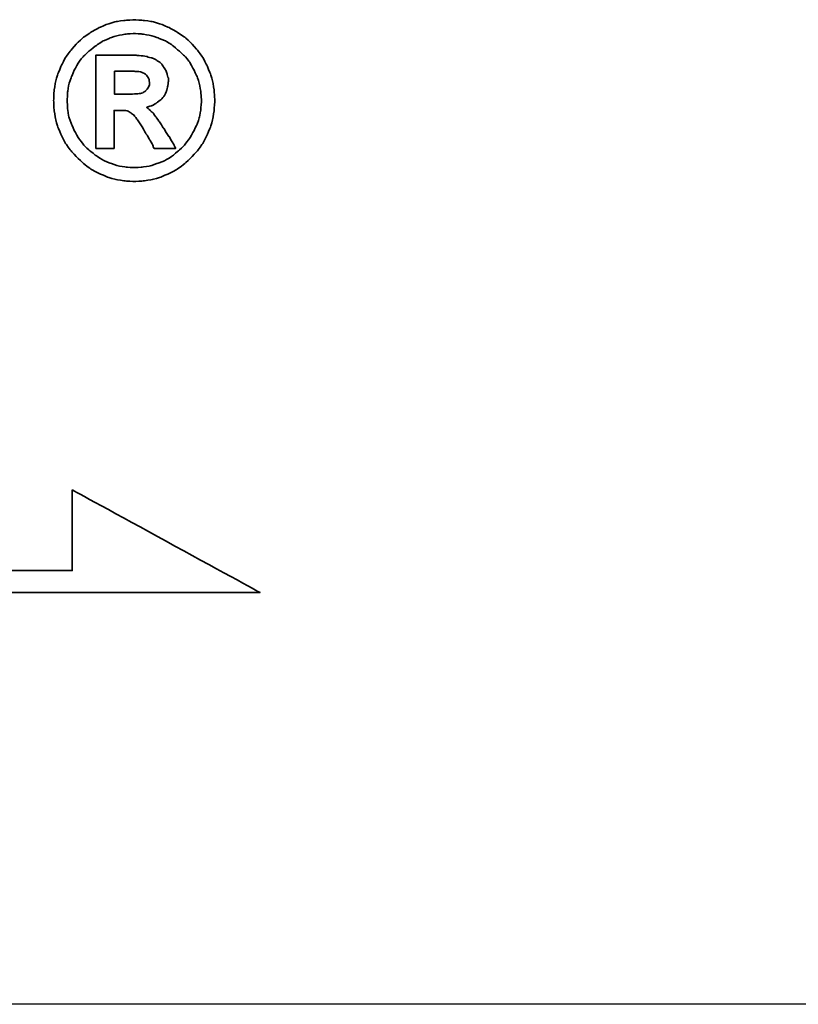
# Model space of a CAD drawing. Header units: millimetres. Extents: x -227 to 3135, y -1502 to 860.
# Tile 439 of 582: x 1251.49 to 1258.62, y -930.9 to -921.88. Entities that reach past the tile are written whole.
import ezdxf

# ---------------------------------------------------------------- set-up
doc = ezdxf.new("R2010")
doc.units = ezdxf.units.MM
doc.layers.add('2', color=7, linetype='CONTINUOUS', true_color=0xffffff)
doc.layers.add('DIM', color=4, linetype='CONTINUOUS')
doc.layers.add('layer 1', color=7, linetype='CONTINUOUS')

# ---------------------------------------------------------------- blocks, each defined once
blk = doc.blocks.new('TBI MOTION logo(完整正式版)')
at = {"layer": 'layer 1', "color": 22, "lineweight": 35}
for points, knots in [([(81.20634, 4.98624), (81.20634, 4.98624), (81.18649, 5.32862), (81.18649, 5.32862), (81.18649, 5.32862), (81.18649, 5.32862), (81.13886, 5.66206), (81.13886, 5.66206), (81.13886, 5.66206), (81.13886, 5.66206), (81.04359, 5.97764), (81.04359, 5.97764), (81.04359, 5.97764), (81.04359, 5.97764), (80.91061, 6.29124), (80.91061, 6.29124), (80.91061, 6.29124), (80.91061, 6.29124), (80.75778, 6.58697), (80.75778, 6.58697), (80.75778, 6.58697), (80.75778, 6.58697), (80.5593, 6.85294), (80.5593, 6.85294), (80.5593, 6.85294), (80.5593, 6.85294), (80.33105, 7.1189), (80.33105, 7.1189), (80.33105, 7.1189), (80.33105, 7.1189), (80.09287, 7.33921), (80.09287, 7.33921), (80.09287, 7.33921), (80.09287, 7.33921), (79.815, 7.51982), (79.815, 7.51982), (79.815, 7.51982), (79.815, 7.51982), (79.51133, 7.69051), (79.51133, 7.69051), (79.51133, 7.69051), (79.51133, 7.69051), (79.19773, 7.8235), (79.19773, 7.8235), (79.19773, 7.8235), (79.19773, 7.8235), (78.88215, 7.91877), (78.88215, 7.91877), (78.88215, 7.91877), (78.88215, 7.91877), (78.54871, 7.95846), (78.54871, 7.95846), (78.54871, 7.95846), (78.54871, 7.95846), (78.21526, 7.98625), (78.21526, 7.98625), (78.21526, 7.98625), (78.21526, 7.98625), (77.87388, 7.95846), (77.87388, 7.95846), (77.87388, 7.95846), (77.87388, 7.95846), (77.54044, 7.91877), (77.54044, 7.91877), (77.54044, 7.91877), (77.54044, 7.91877), (77.22485, 7.8235), (77.22485, 7.8235), (77.22485, 7.8235), (77.22485, 7.8235), (76.91027, 7.69051), (76.91027, 7.69051), (76.91027, 7.69051), (76.91027, 7.69051), (76.6056, 7.51982), (76.6056, 7.51982), (76.6056, 7.51982), (76.6056, 7.51982), (76.32972, 7.33921), (76.32972, 7.33921), (76.32972, 7.33921), (76.32972, 7.33921), (76.09154, 7.1189), (76.09154, 7.1189), (76.09154, 7.1189), (76.09154, 7.1189), (75.86329, 6.85294), (75.86329, 6.85294), (75.86329, 6.85294), (75.86329, 6.85294), (75.66382, 6.58697), (75.66382, 6.58697), (75.66382, 6.58697), (75.66382, 6.58697), (75.51099, 6.29124), (75.51099, 6.29124), (75.51099, 6.29124), (75.51099, 6.29124), (75.37702, 5.97764), (75.37702, 5.97764), (75.37702, 5.97764), (75.37702, 5.97764), (75.28175, 5.66206), (75.28175, 5.66206), (75.28175, 5.66206), (75.28175, 5.66206), (75.23411, 5.32862), (75.23411, 5.32862), (75.23411, 5.32862), (75.23411, 5.32862), (75.21625, 4.98624), (75.21625, 4.98624), (75.21625, 4.98624), (75.21625, 4.98624), (75.23411, 4.6528), (75.23411, 4.6528), (75.23411, 4.6528), (75.23411, 4.6528), (75.28175, 4.32035), (75.28175, 4.32035), (75.28175, 4.32035), (75.28175, 4.32035), (75.37702, 3.99583), (75.37702, 3.99583), (75.37702, 3.99583), (75.37702, 3.99583), (75.51099, 3.68224), (75.51099, 3.68224), (75.51099, 3.68224), (75.51099, 3.68224), (75.66382, 3.38749), (75.66382, 3.38749), (75.66382, 3.38749), (75.66382, 3.38749), (75.86329, 3.10963), (75.86329, 3.10963), (75.86329, 3.10963), (75.86329, 3.10963), (76.09154, 2.87145), (76.09154, 2.87145), (76.09154, 2.87145), (76.09154, 2.87145), (76.32972, 2.6432), (76.32972, 2.6432), (76.32972, 2.6432), (76.32972, 2.6432), (76.6056, 2.43381), (76.6056, 2.43381), (76.6056, 2.43381), (76.6056, 2.43381), (76.91027, 2.27205), (76.91027, 2.27205), (76.91027, 2.27205), (76.91027, 2.27205), (77.22485, 2.13906), (77.22485, 2.13906), (77.22485, 2.13906), (77.22485, 2.13906), (77.54044, 2.0438), (77.54044, 2.0438), (77.54044, 2.0438), (77.54044, 2.0438), (77.87388, 1.99616), (77.87388, 1.99616), (77.87388, 1.99616), (77.87388, 1.99616), (78.21526, 1.97631), (78.21526, 1.97631), (78.21526, 1.97631), (78.21526, 1.97631), (78.54871, 1.99616), (78.54871, 1.99616), (78.54871, 1.99616), (78.54871, 1.99616), (78.88215, 2.0438), (78.88215, 2.0438), (78.88215, 2.0438), (78.88215, 2.0438), (79.19773, 2.13906), (79.19773, 2.13906), (79.19773, 2.13906), (79.19773, 2.13906), (79.51133, 2.27205), (79.51133, 2.27205), (79.51133, 2.27205), (79.51133, 2.27205), (79.815, 2.43381), (79.815, 2.43381), (79.815, 2.43381), (79.815, 2.43381), (80.09287, 2.6432), (80.09287, 2.6432), (80.09287, 2.6432), (80.09287, 2.6432), (80.33105, 2.87145), (80.33105, 2.87145), (80.33105, 2.87145), (80.33105, 2.87145), (80.5593, 3.10963), (80.5593, 3.10963), (80.5593, 3.10963), (80.5593, 3.10963), (80.75778, 3.38749), (80.75778, 3.38749), (80.75778, 3.38749), (80.75778, 3.38749), (80.91061, 3.68224), (80.91061, 3.68224), (80.91061, 3.68224), (80.91061, 3.68224), (81.04359, 3.99583), (81.04359, 3.99583), (81.04359, 3.99583), (81.04359, 3.99583), (81.13886, 4.32035), (81.13886, 4.32035), (81.13886, 4.32035), (81.13886, 4.32035), (81.18649, 4.6528), (81.18649, 4.6528), (81.18649, 4.6528), (81.18649, 4.6528), (81.20634, 4.98624), (81.20634, 4.98624)], [0, 0, 0, 0, 0.01785714, 0.01785714, 0.01785714, 0.01785715, 0.03571429, 0.03571429, 0.03571429, 0.0357143, 0.05357143, 0.05357143, 0.05357143, 0.05357144, 0.07142857, 0.07142857, 0.07142857, 0.07142858, 0.08928571, 0.08928571, 0.08928571, 0.08928572, 0.10714286, 0.10714286, 0.10714286, 0.10714287, 0.125, 0.125, 0.125, 0.12500001, 0.14285714, 0.14285714, 0.14285714, 0.14285715, 0.16071429, 0.16071429, 0.16071429, 0.1607143, 0.17857143, 0.17857143, 0.17857143, 0.17857144, 0.19642857, 0.19642857, 0.19642857, 0.19642858, 0.21428571, 0.21428571, 0.21428571, 0.21428572, 0.23214286, 0.23214286, 0.23214286, 0.23214287, 0.25, 0.25, 0.25, 0.25000001, 0.26785714, 0.26785714, 0.26785714, 0.26785715, 0.28571429, 0.28571429, 0.28571429, 0.2857143, 0.30357143, 0.30357143, 0.30357143, 0.30357144, 0.32142857, 0.32142857, 0.32142857, 0.32142858, 0.33928571, 0.33928571, 0.33928571, 0.33928572, 0.35714286, 0.35714286, 0.35714286, 0.35714287, 0.375, 0.375, 0.375, 0.37500001, 0.39285714, 0.39285714, 0.39285714, 0.39285715, 0.41071429, 0.41071429, 0.41071429, 0.4107143, 0.42857143, 0.42857143, 0.42857143, 0.42857144, 0.44642857, 0.44642857, 0.44642857, 0.44642858, 0.46428571, 0.46428571, 0.46428571, 0.46428572, 0.48214286, 0.48214286, 0.48214286, 0.48214287, 0.5, 0.5, 0.5, 0.50000001, 0.51785714, 0.51785714, 0.51785714, 0.51785715, 0.53571429, 0.53571429, 0.53571429, 0.5357143, 0.55357143, 0.55357143, 0.55357143, 0.55357144, 0.57142857, 0.57142857, 0.57142857, 0.57142858, 0.58928571, 0.58928571, 0.58928571, 0.58928572, 0.60714286, 0.60714286, 0.60714286, 0.60714287, 0.625, 0.625, 0.625, 0.62500001, 0.64285714, 0.64285714, 0.64285714, 0.64285715, 0.66071429, 0.66071429, 0.66071429, 0.6607143, 0.67857143, 0.67857143, 0.67857143, 0.67857144, 0.69642857, 0.69642857, 0.69642857, 0.69642858, 0.71428571, 0.71428571, 0.71428571, 0.71428572, 0.73214286, 0.73214286, 0.73214286, 0.73214287, 0.75, 0.75, 0.75, 0.75000001, 0.76785714, 0.76785714, 0.76785714, 0.76785715, 0.78571429, 0.78571429, 0.78571429, 0.7857143, 0.80357143, 0.80357143, 0.80357143, 0.80357144, 0.82142857, 0.82142857, 0.82142857, 0.82142858, 0.83928571, 0.83928571, 0.83928571, 0.83928572, 0.85714286, 0.85714286, 0.85714286, 0.85714287, 0.875, 0.875, 0.875, 0.87500001, 0.89285714, 0.89285714, 0.89285714, 0.89285715, 0.91071429, 0.91071429, 0.91071429, 0.9107143, 0.92857143, 0.92857143, 0.92857143, 0.92857144, 0.94642857, 0.94642857, 0.94642857, 0.94642858, 0.96428571, 0.96428571, 0.96428571, 0.96428572, 0.98214286, 0.98214286, 0.98214286, 0.98214287, 1, 1, 1, 1]), ([(80.71014, 4.98624), (80.71014, 4.98624), (80.69129, 5.29091), (80.69129, 5.29091), (80.69129, 5.29091), (80.69129, 5.29091), (80.64464, 5.57672), (80.64464, 5.57672), (80.64464, 5.57672), (80.64464, 5.57672), (80.54937, 5.87245), (80.54937, 5.87245), (80.54937, 5.87245), (80.54937, 5.87245), (80.41639, 6.14833), (80.41639, 6.14833), (80.41639, 6.14833), (80.41639, 6.14833), (80.27349, 6.41429), (80.27349, 6.41429), (80.27349, 6.41429), (80.27349, 6.41429), (80.08295, 6.64255), (80.08295, 6.64255), (80.08295, 6.64255), (80.08295, 6.64255), (79.86264, 6.84301), (79.86264, 6.84301), (79.86264, 6.84301), (79.86264, 6.84301), (79.63439, 7.03355), (79.63439, 7.03355), (79.63439, 7.03355), (79.63439, 7.03355), (79.37835, 7.1963), (79.37835, 7.1963), (79.37835, 7.1963), (79.37835, 7.1963), (79.10246, 7.30944), (79.10246, 7.30944), (79.10246, 7.30944), (79.10246, 7.30944), (78.81665, 7.40471), (78.81665, 7.40471), (78.81665, 7.40471), (78.81665, 7.40471), (78.511, 7.45234), (78.511, 7.45234), (78.511, 7.45234), (78.511, 7.45234), (78.21526, 7.47219), (78.21526, 7.47219), (78.21526, 7.47219), (78.21526, 7.47219), (77.9106, 7.45234), (77.9106, 7.45234), (77.9106, 7.45234), (77.9106, 7.45234), (77.61685, 7.40471), (77.61685, 7.40471), (77.61685, 7.40471), (77.61685, 7.40471), (77.32012, 7.30944), (77.32012, 7.30944), (77.32012, 7.30944), (77.32012, 7.30944), (77.06309, 7.1963), (77.06309, 7.1963), (77.06309, 7.1963), (77.06309, 7.1963), (76.80606, 7.03355), (76.80606, 7.03355), (76.80606, 7.03355), (76.80606, 7.03355), (76.55797, 6.84301), (76.55797, 6.84301), (76.55797, 6.84301), (76.55797, 6.84301), (76.34063, 6.64255), (76.34063, 6.64255), (76.34063, 6.64255), (76.34063, 6.64255), (76.1491, 6.41429), (76.1491, 6.41429), (76.1491, 6.41429), (76.1491, 6.41429), (76.0062, 6.14833), (76.0062, 6.14833), (76.0062, 6.14833), (76.0062, 6.14833), (75.88314, 5.87245), (75.88314, 5.87245), (75.88314, 5.87245), (75.88314, 5.87245), (75.77794, 5.57672), (75.77794, 5.57672), (75.77794, 5.57672), (75.77794, 5.57672), (75.73924, 5.29091), (75.73924, 5.29091), (75.73924, 5.29091), (75.73924, 5.29091), (75.72039, 4.98624), (75.72039, 4.98624), (75.72039, 4.98624), (75.72039, 4.98624), (75.73924, 4.67165), (75.73924, 4.67165), (75.73924, 4.67165), (75.73924, 4.67165), (75.77794, 4.37791), (75.77794, 4.37791), (75.77794, 4.37791), (75.77794, 4.37791), (75.88314, 4.10102), (75.88314, 4.10102), (75.88314, 4.10102), (75.88314, 4.10102), (76.0062, 3.83407), (76.0062, 3.83407), (76.0062, 3.83407), (76.0062, 3.83407), (76.15902, 3.56811), (76.15902, 3.56811), (76.15902, 3.56811), (76.15902, 3.56811), (76.34063, 3.32001), (76.34063, 3.32001), (76.34063, 3.32001), (76.34063, 3.32001), (76.55797, 3.11955), (76.55797, 3.11955), (76.55797, 3.11955), (76.55797, 3.11955), (76.80606, 2.92901), (76.80606, 2.92901), (76.80606, 2.92901), (76.80606, 2.92901), (77.06309, 2.76725), (77.06309, 2.76725), (77.06309, 2.76725), (77.06309, 2.76725), (77.32012, 2.65412), (77.32012, 2.65412), (77.32012, 2.65412), (77.32012, 2.65412), (77.61685, 2.55786), (77.61685, 2.55786), (77.61685, 2.55786), (77.61685, 2.55786), (77.9106, 2.51022), (77.9106, 2.51022), (77.9106, 2.51022), (77.9106, 2.51022), (78.21526, 2.49137), (78.21526, 2.49137), (78.21526, 2.49137), (78.21526, 2.49137), (78.511, 2.51022), (78.511, 2.51022), (78.511, 2.51022), (78.511, 2.51022), (78.81665, 2.55786), (78.81665, 2.55786), (78.81665, 2.55786), (78.81665, 2.55786), (79.10246, 2.65412), (79.10246, 2.65412), (79.10246, 2.65412), (79.10246, 2.65412), (79.37835, 2.76725), (79.37835, 2.76725), (79.37835, 2.76725), (79.37835, 2.76725), (79.63439, 2.92901), (79.63439, 2.92901), (79.63439, 2.92901), (79.63439, 2.92901), (79.86264, 3.11955), (79.86264, 3.11955), (79.86264, 3.11955), (79.86264, 3.11955), (80.08295, 3.32001), (80.08295, 3.32001), (80.08295, 3.32001), (80.08295, 3.32001), (80.26356, 3.56811), (80.26356, 3.56811), (80.26356, 3.56811), (80.26356, 3.56811), (80.41639, 3.83407), (80.41639, 3.83407), (80.41639, 3.83407), (80.41639, 3.83407), (80.54937, 4.10102), (80.54937, 4.10102), (80.54937, 4.10102), (80.54937, 4.10102), (80.64464, 4.37791), (80.64464, 4.37791), (80.64464, 4.37791), (80.64464, 4.37791), (80.69129, 4.67165), (80.69129, 4.67165), (80.69129, 4.67165), (80.69129, 4.67165), (80.71014, 4.98624), (80.71014, 4.98624)], [0, 0, 0, 0, 0.01923077, 0.01923077, 0.01923077, 0.01923078, 0.03846154, 0.03846154, 0.03846154, 0.03846155, 0.05769231, 0.05769231, 0.05769231, 0.05769232, 0.07692308, 0.07692308, 0.07692308, 0.07692309, 0.09615385, 0.09615385, 0.09615385, 0.09615386, 0.11538462, 0.11538462, 0.11538462, 0.11538463, 0.13461538, 0.13461538, 0.13461538, 0.13461539, 0.15384615, 0.15384615, 0.15384615, 0.15384616, 0.17307692, 0.17307692, 0.17307692, 0.17307693, 0.19230769, 0.19230769, 0.19230769, 0.1923077, 0.21153846, 0.21153846, 0.21153846, 0.21153847, 0.23076923, 0.23076923, 0.23076923, 0.23076924, 0.25, 0.25, 0.25, 0.25000001, 0.26923077, 0.26923077, 0.26923077, 0.26923078, 0.28846154, 0.28846154, 0.28846154, 0.28846155, 0.30769231, 0.30769231, 0.30769231, 0.30769232, 0.32692308, 0.32692308, 0.32692308, 0.32692309, 0.34615385, 0.34615385, 0.34615385, 0.34615386, 0.36538462, 0.36538462, 0.36538462, 0.36538463, 0.38461538, 0.38461538, 0.38461538, 0.38461539, 0.40384615, 0.40384615, 0.40384615, 0.40384616, 0.42307692, 0.42307692, 0.42307692, 0.42307693, 0.44230769, 0.44230769, 0.44230769, 0.4423077, 0.46153846, 0.46153846, 0.46153846, 0.46153847, 0.48076923, 0.48076923, 0.48076923, 0.48076924, 0.5, 0.5, 0.5, 0.50000001, 0.51923077, 0.51923077, 0.51923077, 0.51923078, 0.53846154, 0.53846154, 0.53846154, 0.53846155, 0.55769231, 0.55769231, 0.55769231, 0.55769232, 0.57692308, 0.57692308, 0.57692308, 0.57692309, 0.59615385, 0.59615385, 0.59615385, 0.59615386, 0.61538462, 0.61538462, 0.61538462, 0.61538463, 0.63461538, 0.63461538, 0.63461538, 0.63461539, 0.65384615, 0.65384615, 0.65384615, 0.65384616, 0.67307692, 0.67307692, 0.67307692, 0.67307693, 0.69230769, 0.69230769, 0.69230769, 0.6923077, 0.71153846, 0.71153846, 0.71153846, 0.71153847, 0.73076923, 0.73076923, 0.73076923, 0.73076924, 0.75, 0.75, 0.75, 0.75000001, 0.76923077, 0.76923077, 0.76923077, 0.76923078, 0.78846154, 0.78846154, 0.78846154, 0.78846155, 0.80769231, 0.80769231, 0.80769231, 0.80769232, 0.82692308, 0.82692308, 0.82692308, 0.82692309, 0.84615385, 0.84615385, 0.84615385, 0.84615386, 0.86538462, 0.86538462, 0.86538462, 0.86538463, 0.88461538, 0.88461538, 0.88461538, 0.88461539, 0.90384615, 0.90384615, 0.90384615, 0.90384616, 0.92307692, 0.92307692, 0.92307692, 0.92307693, 0.94230769, 0.94230769, 0.94230769, 0.9423077, 0.96153846, 0.96153846, 0.96153846, 0.96153847, 0.98076923, 0.98076923, 0.98076923, 0.98076924, 1, 1, 1, 1]), ([(76.78721, 3.2823), (76.78721, 3.2823), (76.78721, 3.32001), (76.78721, 3.32001), (76.78721, 3.32001), (76.78721, 3.32001), (76.78721, 3.42422), (76.78721, 3.42422), (76.78721, 3.42422), (76.78721, 3.42422), (76.78721, 3.59689), (76.78721, 3.59689), (76.78721, 3.59689), (76.78721, 3.59689), (76.78721, 3.80529), (76.78721, 3.80529), (76.78721, 3.80529), (76.78721, 3.80529), (76.78721, 4.0524), (76.78721, 4.0524), (76.78721, 4.0524), (76.78721, 4.0524), (76.78721, 4.32035), (76.78721, 4.32035), (76.78721, 4.32035), (76.78721, 4.32035), (76.78721, 4.92868), (76.78721, 4.92868), (76.78721, 4.92868), (76.78721, 4.92868), (76.78721, 5.53801), (76.78721, 5.53801), (76.78721, 5.53801), (76.78721, 5.53801), (76.78721, 5.82482), (76.78721, 5.82482), (76.78721, 5.82482), (76.78721, 5.82482), (76.78721, 6.07291), (76.78721, 6.07291), (76.78721, 6.07291), (76.78721, 6.07291), (76.78721, 6.30017), (76.78721, 6.30017), (76.78721, 6.30017), (76.78721, 6.30017), (76.78721, 6.45399), (76.78721, 6.45399), (76.78721, 6.45399), (76.78721, 6.45399), (76.78721, 6.5572), (76.78721, 6.5572), (76.78721, 6.5572), (76.78721, 6.5572), (76.78721, 6.59689), (76.78721, 6.59689), (76.78721, 6.59689), (76.78721, 6.59689), (76.78721, 6.67232), (76.78721, 6.67232), (76.78721, 6.67232), (76.78721, 6.67232), (76.8537, 6.67232), (76.8537, 6.67232), (76.8537, 6.67232), (76.8537, 6.67232), (76.87355, 6.67232), (76.87355, 6.67232), (76.87355, 6.67232), (76.87355, 6.67232), (76.91027, 6.67232), (76.91027, 6.67232), (76.91027, 6.67232), (76.91027, 6.67232), (77.04424, 6.67232), (77.04424, 6.67232), (77.04424, 6.67232), (77.04424, 6.67232), (77.22485, 6.67232), (77.22485, 6.67232), (77.22485, 6.67232), (77.22485, 6.67232), (77.43524, 6.67232), (77.43524, 6.67232), (77.43524, 6.67232), (77.43524, 6.67232), (77.65357, 6.67232), (77.65357, 6.67232), (77.65357, 6.67232), (77.65357, 6.67232), (77.82625, 6.67232), (77.82625, 6.67232), (77.82625, 6.67232), (77.82625, 6.67232), (77.94037, 6.67232), (77.94037, 6.67232), (77.94037, 6.67232), (77.94037, 6.67232), (77.97709, 6.67232), (77.97709, 6.67232), (77.97709, 6.67232), (77.97709, 6.67232), (77.99694, 6.67232), (77.99694, 6.67232), (77.99694, 6.67232), (77.99694, 6.67232), (78.00686, 6.67232), (78.00686, 6.67232), (78.00686, 6.67232), (78.00686, 6.67232), (78.28275, 6.6624), (78.28275, 6.6624), (78.28275, 6.6624), (78.28275, 6.6624), (78.50107, 6.64255), (78.50107, 6.64255), (78.50107, 6.64255), (78.50107, 6.64255), (78.511, 6.64255), (78.511, 6.64255), (78.511, 6.64255), (78.511, 6.64255), (78.70154, 6.61476), (78.70154, 6.61476), (78.70154, 6.61476), (78.70154, 6.61476), (78.70154, 6.60483), (78.70154, 6.60483), (78.70154, 6.60483), (78.70154, 6.60483), (78.86429, 6.56713), (78.86429, 6.56713), (78.86429, 6.56713), (78.86429, 6.56713), (78.87223, 6.56713), (78.87223, 6.56713), (78.87223, 6.56713), (78.87223, 6.56713), (78.99727, 6.51056), (78.99727, 6.51056), (78.99727, 6.51056), (78.99727, 6.51056), (79.00719, 6.51056), (79.00719, 6.51056), (79.00719, 6.51056), (79.00719, 6.51056), (79.00719, 6.50162), (79.00719, 6.50162), (79.00719, 6.50162), (79.00719, 6.50162), (79.1104, 6.43415), (79.1104, 6.43415), (79.1104, 6.43415), (79.1104, 6.43415), (79.12132, 6.43415), (79.12132, 6.43415), (79.12132, 6.43415), (79.12132, 6.43415), (79.22552, 6.34781), (79.22552, 6.34781), (79.22552, 6.34781), (79.22552, 6.34781), (79.23544, 6.33888), (79.23544, 6.33888), (79.23544, 6.33888), (79.23544, 6.33888), (79.23544, 6.32895), (79.23544, 6.32895), (79.23544, 6.32895), (79.23544, 6.32895), (79.31087, 6.21483), (79.31087, 6.21483), (79.31087, 6.21483), (79.31087, 6.21483), (79.38629, 6.1007), (79.38629, 6.1007), (79.38629, 6.1007), (79.38629, 6.1007), (79.3972, 6.1007), (79.3972, 6.1007), (79.3972, 6.1007), (79.3972, 6.1007), (79.3972, 6.09078), (79.3972, 6.09078), (79.3972, 6.09078), (79.3972, 6.09078), (79.43392, 5.97764), (79.43392, 5.97764), (79.43392, 5.97764), (79.43392, 5.97764), (79.43392, 5.96772), (79.43392, 5.96772), (79.43392, 5.96772), (79.43392, 5.96772), (79.47362, 5.83474), (79.47362, 5.83474), (79.47362, 5.83474), (79.47362, 5.83474), (79.48156, 5.82482), (79.48156, 5.82482), (79.48156, 5.82482), (79.48156, 5.82482), (79.48156, 5.69977), (79.48156, 5.69977), (79.48156, 5.69977), (79.48156, 5.69977), (79.48156, 5.69183), (79.48156, 5.69183), (79.48156, 5.69183), (79.48156, 5.69183), (79.4637, 5.51915), (79.4637, 5.51915), (79.4637, 5.51915), (79.4637, 5.51915), (79.4637, 5.51122), (79.4637, 5.51122), (79.4637, 5.51122), (79.4637, 5.51122), (79.45377, 5.51122), (79.45377, 5.51122), (79.45377, 5.51122), (79.45377, 5.51122), (79.41507, 5.34847), (79.41507, 5.34847), (79.41507, 5.34847), (79.41507, 5.34847), (79.41507, 5.33854), (79.41507, 5.33854), (79.41507, 5.33854), (79.41507, 5.33854), (79.41507, 5.32862), (79.41507, 5.32862), (79.41507, 5.32862), (79.41507, 5.32862), (79.33865, 5.16785), (79.33865, 5.16785), (79.33865, 5.16785), (79.33865, 5.16785), (79.33071, 5.15693), (79.33071, 5.15693), (79.33071, 5.15693), (79.33071, 5.15693), (79.2156, 5.02495), (79.2156, 5.02495), (79.2156, 5.02495), (79.2156, 5.02495), (79.20567, 5.01502), (79.20567, 5.01502), (79.20567, 5.01502), (79.20567, 5.01502), (79.05483, 4.89991), (79.05483, 4.89991), (79.05483, 4.89991), (79.05483, 4.89991), (79.04491, 4.89197), (79.04491, 4.89197), (79.04491, 4.89197), (79.04491, 4.89197), (78.89208, 4.7967), (78.89208, 4.7967), (78.89208, 4.7967), (78.89208, 4.7967), (78.88215, 4.7967), (78.88215, 4.7967), (78.88215, 4.7967), (78.88215, 4.7967), (78.69161, 4.73913), (78.69161, 4.73913), (78.69161, 4.73913), (78.69161, 4.73913), (78.68169, 4.73913), (78.68169, 4.73913), (78.68169, 4.73913), (78.68169, 4.73913), (78.68169, 4.72921), (78.68169, 4.72921), (78.68169, 4.72921), (78.68169, 4.72921), (78.78688, 4.63394), (78.78688, 4.63394), (78.78688, 4.63394), (78.78688, 4.63394), (78.902, 4.52875), (78.902, 4.52875), (78.902, 4.52875), (78.902, 4.52875), (78.91093, 4.52081), (78.91093, 4.52081), (78.91093, 4.52081), (78.91093, 4.52081), (79.02506, 4.36798), (79.02506, 4.36798), (79.02506, 4.36798), (79.02506, 4.36798), (79.1501, 4.1953), (79.1501, 4.1953), (79.1501, 4.1953), (79.1501, 4.1953), (79.1501, 4.18736), (79.1501, 4.18736), (79.1501, 4.18736), (79.1501, 4.18736), (79.29201, 3.96705), (79.29201, 3.96705), (79.29201, 3.96705), (79.29201, 3.96705), (79.31087, 3.93828), (79.31087, 3.93828), (79.31087, 3.93828), (79.31087, 3.93828), (79.32079, 3.93828), (79.32079, 3.93828), (79.32079, 3.93828), (79.32079, 3.93828), (79.3585, 3.87178), (79.3585, 3.87178), (79.3585, 3.87178), (79.3585, 3.87178), (79.50141, 3.64353), (79.50141, 3.64353), (79.50141, 3.64353), (79.50141, 3.64353), (79.51133, 3.64353), (79.51133, 3.64353), (79.51133, 3.64353), (79.51133, 3.64353), (79.64431, 3.41528), (79.64431, 3.41528), (79.64431, 3.41528), (79.64431, 3.41528), (79.68202, 3.3478), (79.68202, 3.3478), (79.68202, 3.3478), (79.68202, 3.3478), (79.70187, 3.31009), (79.70187, 3.31009), (79.70187, 3.31009), (79.70187, 3.31009), (79.7495, 3.2049), (79.7495, 3.2049), (79.7495, 3.2049), (79.7495, 3.2049), (79.64431, 3.2049), (79.64431, 3.2049), (79.64431, 3.2049), (79.64431, 3.2049), (79.62546, 3.2049), (79.62546, 3.2049), (79.62546, 3.2049), (79.62546, 3.2049), (79.53912, 3.2049), (79.53912, 3.2049), (79.53912, 3.2049), (79.53912, 3.2049), (79.31087, 3.2049), (79.31087, 3.2049), (79.31087, 3.2049), (79.31087, 3.2049), (79.08262, 3.2049), (79.08262, 3.2049), (79.08262, 3.2049), (79.08262, 3.2049), (79.00719, 3.2049), (79.00719, 3.2049), (79.00719, 3.2049), (79.00719, 3.2049), (78.98735, 3.2049), (78.98735, 3.2049), (78.98735, 3.2049), (78.98735, 3.2049), (78.94964, 3.2049), (78.94964, 3.2049), (78.94964, 3.2049), (78.94964, 3.2049), (78.92979, 3.24459), (78.92979, 3.24459), (78.92979, 3.24459), (78.92979, 3.24459), (78.91093, 3.2823), (78.91093, 3.2823), (78.91093, 3.2823), (78.91093, 3.2823), (78.91093, 3.29223), (78.91093, 3.29223), (78.91093, 3.29223), (78.91093, 3.29223), (78.89208, 3.3478), (78.89208, 3.3478), (78.89208, 3.3478), (78.89208, 3.3478), (78.78688, 3.52048), (78.78688, 3.52048), (78.78688, 3.52048), (78.78688, 3.52048), (78.69161, 3.7001), (78.69161, 3.7001), (78.69161, 3.7001), (78.69161, 3.7001), (78.6539, 3.7388), (78.6539, 3.7388), (78.6539, 3.7388), (78.6539, 3.7388), (78.64398, 3.74873), (78.64398, 3.74873), (78.64398, 3.74873), (78.64398, 3.74873), (78.64398, 3.75766), (78.64398, 3.75766), (78.64398, 3.75766), (78.64398, 3.75766), (78.63405, 3.78644), (78.63405, 3.78644), (78.63405, 3.78644), (78.63405, 3.78644), (78.48321, 4.04347), (78.48321, 4.04347), (78.48321, 4.04347), (78.48321, 4.04347), (78.33038, 4.2618), (78.33038, 4.2618), (78.33038, 4.2618), (78.33038, 4.2618), (78.20732, 4.43447), (78.20732, 4.43447), (78.20732, 4.43447), (78.20732, 4.43447), (78.09221, 4.52081), (78.09221, 4.52081), (78.09221, 4.52081), (78.09221, 4.52081), (78.02472, 4.56845), (78.02472, 4.56845), (78.02472, 4.56845), (78.02472, 4.56845), (77.9493, 4.60616), (77.9493, 4.60616), (77.9493, 4.60616), (77.9493, 4.60616), (77.8451, 4.61608), (77.8451, 4.61608), (77.8451, 4.61608), (77.8451, 4.61608), (77.71113, 4.61608), (77.71113, 4.61608), (77.71113, 4.61608), (77.71113, 4.61608), (77.69128, 4.61608), (77.69128, 4.61608), (77.69128, 4.61608), (77.69128, 4.61608), (77.67342, 4.61608), (77.67342, 4.61608), (77.67342, 4.61608), (77.67342, 4.61608), (77.5583, 4.61608), (77.5583, 4.61608), (77.5583, 4.61608), (77.5583, 4.61608), (77.46303, 4.61608), (77.46303, 4.61608), (77.46303, 4.61608), (77.46303, 4.61608), (77.46303, 4.54761), (77.46303, 4.54761), (77.46303, 4.54761), (77.46303, 4.54761), (77.46303, 4.47318), (77.46303, 4.47318), (77.46303, 4.47318), (77.46303, 4.47318), (77.46303, 4.24294), (77.46303, 4.24294), (77.46303, 4.24294), (77.46303, 4.24294), (77.46303, 3.99583), (77.46303, 3.99583), (77.46303, 3.99583), (77.46303, 3.99583), (77.46303, 3.72888), (77.46303, 3.72888), (77.46303, 3.72888), (77.46303, 3.72888), (77.46303, 3.51055), (77.46303, 3.51055), (77.46303, 3.51055), (77.46303, 3.51055), (77.46303, 3.42422), (77.46303, 3.42422), (77.46303, 3.42422), (77.46303, 3.42422), (77.46303, 3.35773), (77.46303, 3.35773), (77.46303, 3.35773), (77.46303, 3.35773), (77.46303, 3.30017), (77.46303, 3.30017), (77.46303, 3.30017), (77.46303, 3.30017), (77.46303, 3.2823), (77.46303, 3.2823), (77.46303, 3.2823), (77.46303, 3.2823), (77.46303, 3.2049), (77.46303, 3.2049), (77.46303, 3.2049), (77.46303, 3.2049), (77.39753, 3.2049), (77.39753, 3.2049), (77.39753, 3.2049), (77.39753, 3.2049), (77.37768, 3.2049), (77.37768, 3.2049), (77.37768, 3.2049), (77.37768, 3.2049), (77.32012, 3.2049), (77.32012, 3.2049), (77.32012, 3.2049), (77.32012, 3.2049), (77.12165, 3.2049), (77.12165, 3.2049), (77.12165, 3.2049), (77.12165, 3.2049), (76.94897, 3.2049), (76.94897, 3.2049), (76.94897, 3.2049), (76.94897, 3.2049), (76.8924, 3.2049), (76.8924, 3.2049), (76.8924, 3.2049), (76.8924, 3.2049), (76.8537, 3.2049), (76.8537, 3.2049), (76.8537, 3.2049), (76.8537, 3.2049), (76.78721, 3.2049), (76.78721, 3.2049), (76.78721, 3.2049), (76.78721, 3.2049), (76.78721, 3.2823), (76.78721, 3.2823)], [0, 0, 0, 0, 0.00740741, 0.00740741, 0.00740741, 0.00740742, 0.01481481, 0.01481481, 0.01481481, 0.01481482, 0.02222222, 0.02222222, 0.02222222, 0.02222223, 0.02962963, 0.02962963, 0.02962963, 0.02962964, 0.03703704, 0.03703704, 0.03703704, 0.03703705, 0.04444444, 0.04444444, 0.04444444, 0.04444445, 0.05185185, 0.05185185, 0.05185185, 0.05185186, 0.05925926, 0.05925926, 0.05925926, 0.05925927, 0.06666667, 0.06666667, 0.06666667, 0.06666668, 0.07407407, 0.07407407, 0.07407407, 0.07407408, 0.08148148, 0.08148148, 0.08148148, 0.08148149, 0.08888889, 0.08888889, 0.08888889, 0.0888889, 0.0962963, 0.0962963, 0.0962963, 0.09629631, 0.1037037, 0.1037037, 0.1037037, 0.10370371, 0.11111111, 0.11111111, 0.11111111, 0.11111112, 0.11851852, 0.11851852, 0.11851852, 0.11851853, 0.12592593, 0.12592593, 0.12592593, 0.12592594, 0.13333333, 0.13333333, 0.13333333, 0.13333334, 0.14074074, 0.14074074, 0.14074074, 0.14074075, 0.14814815, 0.14814815, 0.14814815, 0.14814816, 0.15555556, 0.15555556, 0.15555556, 0.15555557, 0.16296296, 0.16296296, 0.16296296, 0.16296297, 0.17037037, 0.17037037, 0.17037037, 0.17037038, 0.17777778, 0.17777778, 0.17777778, 0.17777779, 0.18518519, 0.18518519, 0.18518519, 0.1851852, 0.19259259, 0.19259259, 0.19259259, 0.1925926, 0.2, 0.2, 0.2, 0.20000001, 0.20740741, 0.20740741, 0.20740741, 0.20740742, 0.21481481, 0.21481481, 0.21481481, 0.21481482, 0.22222222, 0.22222222, 0.22222222, 0.22222223, 0.22962963, 0.22962963, 0.22962963, 0.22962964, 0.23703704, 0.23703704, 0.23703704, 0.23703705, 0.24444444, 0.24444444, 0.24444444, 0.24444445, 0.25185185, 0.25185185, 0.25185185, 0.25185186, 0.25925926, 0.25925926, 0.25925926, 0.25925927, 0.26666667, 0.26666667, 0.26666667, 0.26666668, 0.27407407, 0.27407407, 0.27407407, 0.27407408, 0.28148148, 0.28148148, 0.28148148, 0.28148149, 0.28888889, 0.28888889, 0.28888889, 0.2888889, 0.2962963, 0.2962963, 0.2962963, 0.29629631, 0.3037037, 0.3037037, 0.3037037, 0.30370371, 0.31111111, 0.31111111, 0.31111111, 0.31111112, 0.31851852, 0.31851852, 0.31851852, 0.31851853, 0.32592593, 0.32592593, 0.32592593, 0.32592594, 0.33333333, 0.33333333, 0.33333333, 0.33333334, 0.34074074, 0.34074074, 0.34074074, 0.34074075, 0.34814815, 0.34814815, 0.34814815, 0.34814816, 0.35555556, 0.35555556, 0.35555556, 0.35555557, 0.36296296, 0.36296296, 0.36296296, 0.36296297, 0.37037037, 0.37037037, 0.37037037, 0.37037038, 0.37777778, 0.37777778, 0.37777778, 0.37777779, 0.38518519, 0.38518519, 0.38518519, 0.3851852, 0.39259259, 0.39259259, 0.39259259, 0.3925926, 0.4, 0.4, 0.4, 0.40000001, 0.40740741, 0.40740741, 0.40740741, 0.40740742, 0.41481481, 0.41481481, 0.41481481, 0.41481482, 0.42222222, 0.42222222, 0.42222222, 0.42222223, 0.42962963, 0.42962963, 0.42962963, 0.42962964, 0.43703704, 0.43703704, 0.43703704, 0.43703705, 0.44444444, 0.44444444, 0.44444444, 0.44444445, 0.45185185, 0.45185185, 0.45185185, 0.45185186, 0.45925926, 0.45925926, 0.45925926, 0.45925927, 0.46666667, 0.46666667, 0.46666667, 0.46666668, 0.47407407, 0.47407407, 0.47407407, 0.47407408, 0.48148148, 0.48148148, 0.48148148, 0.48148149, 0.48888889, 0.48888889, 0.48888889, 0.4888889, 0.4962963, 0.4962963, 0.4962963, 0.49629631, 0.5037037, 0.5037037, 0.5037037, 0.50370371, 0.51111111, 0.51111111, 0.51111111, 0.51111112, 0.51851852, 0.51851852, 0.51851852, 0.51851853, 0.52592593, 0.52592593, 0.52592593, 0.52592594, 0.53333333, 0.53333333, 0.53333333, 0.53333334, 0.54074074, 0.54074074, 0.54074074, 0.54074075, 0.54814815, 0.54814815, 0.54814815, 0.54814816, 0.55555556, 0.55555556, 0.55555556, 0.55555557, 0.56296296, 0.56296296, 0.56296296, 0.56296297, 0.57037037, 0.57037037, 0.57037037, 0.57037038, 0.57777778, 0.57777778, 0.57777778, 0.57777779, 0.58518519, 0.58518519, 0.58518519, 0.5851852, 0.59259259, 0.59259259, 0.59259259, 0.5925926, 0.6, 0.6, 0.6, 0.60000001, 0.60740741, 0.60740741, 0.60740741, 0.60740742, 0.61481481, 0.61481481, 0.61481481, 0.61481482, 0.62222222, 0.62222222, 0.62222222, 0.62222223, 0.62962963, 0.62962963, 0.62962963, 0.62962964, 0.63703704, 0.63703704, 0.63703704, 0.63703705, 0.64444444, 0.64444444, 0.64444444, 0.64444445, 0.65185185, 0.65185185, 0.65185185, 0.65185186, 0.65925926, 0.65925926, 0.65925926, 0.65925927, 0.66666667, 0.66666667, 0.66666667, 0.66666668, 0.67407407, 0.67407407, 0.67407407, 0.67407408, 0.68148148, 0.68148148, 0.68148148, 0.68148149, 0.68888889, 0.68888889, 0.68888889, 0.6888889, 0.6962963, 0.6962963, 0.6962963, 0.69629631, 0.7037037, 0.7037037, 0.7037037, 0.70370371, 0.71111111, 0.71111111, 0.71111111, 0.71111112, 0.71851852, 0.71851852, 0.71851852, 0.71851853, 0.72592593, 0.72592593, 0.72592593, 0.72592594, 0.73333333, 0.73333333, 0.73333333, 0.73333334, 0.74074074, 0.74074074, 0.74074074, 0.74074075, 0.74814815, 0.74814815, 0.74814815, 0.74814816, 0.75555556, 0.75555556, 0.75555556, 0.75555557, 0.76296296, 0.76296296, 0.76296296, 0.76296297, 0.77037037, 0.77037037, 0.77037037, 0.77037038, 0.77777778, 0.77777778, 0.77777778, 0.77777779, 0.78518519, 0.78518519, 0.78518519, 0.7851852, 0.79259259, 0.79259259, 0.79259259, 0.7925926, 0.8, 0.8, 0.8, 0.80000001, 0.80740741, 0.80740741, 0.80740741, 0.80740742, 0.81481481, 0.81481481, 0.81481481, 0.81481482, 0.82222222, 0.82222222, 0.82222222, 0.82222223, 0.82962963, 0.82962963, 0.82962963, 0.82962964, 0.83703704, 0.83703704, 0.83703704, 0.83703705, 0.84444444, 0.84444444, 0.84444444, 0.84444445, 0.85185185, 0.85185185, 0.85185185, 0.85185186, 0.85925926, 0.85925926, 0.85925926, 0.85925927, 0.86666667, 0.86666667, 0.86666667, 0.86666668, 0.87407407, 0.87407407, 0.87407407, 0.87407408, 0.88148148, 0.88148148, 0.88148148, 0.88148149, 0.88888889, 0.88888889, 0.88888889, 0.8888889, 0.8962963, 0.8962963, 0.8962963, 0.89629631, 0.9037037, 0.9037037, 0.9037037, 0.90370371, 0.91111111, 0.91111111, 0.91111111, 0.91111112, 0.91851852, 0.91851852, 0.91851852, 0.91851853, 0.92592593, 0.92592593, 0.92592593, 0.92592594, 0.93333333, 0.93333333, 0.93333333, 0.93333334, 0.94074074, 0.94074074, 0.94074074, 0.94074075, 0.94814815, 0.94814815, 0.94814815, 0.94814816, 0.95555556, 0.95555556, 0.95555556, 0.95555557, 0.96296296, 0.96296296, 0.96296296, 0.96296297, 0.97037037, 0.97037037, 0.97037037, 0.97037038, 0.97777778, 0.97777778, 0.97777778, 0.97777779, 0.98518519, 0.98518519, 0.98518519, 0.9851852, 0.99259259, 0.99259259, 0.99259259, 0.9925926, 1, 1, 1, 1]), ([(77.48288, 6.07291), (77.48288, 6.07291), (77.48288, 5.99551), (77.48288, 5.99551), (77.48288, 5.99551), (77.48288, 5.99551), (77.48288, 5.82482), (77.48288, 5.82482), (77.48288, 5.82482), (77.48288, 5.82482), (77.48288, 5.63328), (77.48288, 5.63328), (77.48288, 5.63328), (77.48288, 5.63328), (77.48288, 5.46358), (77.48288, 5.46358), (77.48288, 5.46358), (77.48288, 5.46358), (77.48288, 5.29091), (77.48288, 5.29091), (77.48288, 5.29091), (77.48288, 5.29091), (77.48288, 5.21449), (77.48288, 5.21449), (77.48288, 5.21449), (77.48288, 5.21449), (77.50074, 5.21449), (77.50074, 5.21449), (77.50074, 5.21449), (77.50074, 5.21449), (77.71113, 5.21449), (77.71113, 5.21449), (77.71113, 5.21449), (77.71113, 5.21449), (77.94037, 5.21449), (77.94037, 5.21449), (77.94037, 5.21449), (77.94037, 5.21449), (78.01579, 5.21449), (78.01579, 5.21449), (78.01579, 5.21449), (78.01579, 5.21449), (78.03465, 5.21449), (78.03465, 5.21449), (78.03465, 5.21449), (78.03465, 5.21449), (78.2629, 5.23335), (78.2629, 5.23335), (78.2629, 5.23335), (78.2629, 5.23335), (78.42565, 5.24327), (78.42565, 5.24327), (78.42565, 5.24327), (78.42565, 5.24327), (78.54871, 5.28098), (78.54871, 5.28098), (78.54871, 5.28098), (78.54871, 5.28098), (78.62611, 5.32862), (78.62611, 5.32862), (78.62611, 5.32862), (78.62611, 5.32862), (78.69161, 5.40503), (78.69161, 5.40503), (78.69161, 5.40503), (78.69161, 5.40503), (78.73925, 5.48145), (78.73925, 5.48145), (78.73925, 5.48145), (78.73925, 5.48145), (78.77696, 5.55885), (78.77696, 5.55885), (78.77696, 5.55885), (78.77696, 5.55885), (78.77696, 5.65214), (78.77696, 5.65214), (78.77696, 5.65214), (78.77696, 5.65214), (78.76902, 5.76726), (78.76902, 5.76726), (78.76902, 5.76726), (78.76902, 5.76726), (78.71146, 5.87245), (78.71146, 5.87245), (78.71146, 5.87245), (78.71146, 5.87245), (78.62611, 5.96772), (78.62611, 5.96772), (78.62611, 5.96772), (78.62611, 5.96772), (78.511, 6.02528), (78.511, 6.02528), (78.511, 6.02528), (78.511, 6.02528), (78.44451, 6.05306), (78.44451, 6.05306), (78.44451, 6.05306), (78.44451, 6.05306), (78.32046, 6.06299), (78.32046, 6.06299), (78.32046, 6.06299), (78.32046, 6.06299), (78.18748, 6.07291), (78.18748, 6.07291), (78.18748, 6.07291), (78.18748, 6.07291), (77.99694, 6.07291), (77.99694, 6.07291), (77.99694, 6.07291), (77.99694, 6.07291), (77.97709, 6.07291), (77.97709, 6.07291), (77.97709, 6.07291), (77.97709, 6.07291), (77.90167, 6.07291), (77.90167, 6.07291), (77.90167, 6.07291), (77.90167, 6.07291), (77.69128, 6.07291), (77.69128, 6.07291), (77.69128, 6.07291), (77.69128, 6.07291), (77.50074, 6.07291), (77.50074, 6.07291), (77.50074, 6.07291), (77.50074, 6.07291), (77.48288, 6.07291), (77.48288, 6.07291)], [0, 0, 0, 0, 0.03125, 0.03125, 0.03125, 0.03125001, 0.0625, 0.0625, 0.0625, 0.06250001, 0.09375, 0.09375, 0.09375, 0.09375001, 0.125, 0.125, 0.125, 0.12500001, 0.15625, 0.15625, 0.15625, 0.15625001, 0.1875, 0.1875, 0.1875, 0.18750001, 0.21875, 0.21875, 0.21875, 0.21875001, 0.25, 0.25, 0.25, 0.25000001, 0.28125, 0.28125, 0.28125, 0.28125001, 0.3125, 0.3125, 0.3125, 0.31250001, 0.34375, 0.34375, 0.34375, 0.34375001, 0.375, 0.375, 0.375, 0.37500001, 0.40625, 0.40625, 0.40625, 0.40625001, 0.4375, 0.4375, 0.4375, 0.43750001, 0.46875, 0.46875, 0.46875, 0.46875001, 0.5, 0.5, 0.5, 0.50000001, 0.53125, 0.53125, 0.53125, 0.53125001, 0.5625, 0.5625, 0.5625, 0.56250001, 0.59375, 0.59375, 0.59375, 0.59375001, 0.625, 0.625, 0.625, 0.62500001, 0.65625, 0.65625, 0.65625, 0.65625001, 0.6875, 0.6875, 0.6875, 0.68750001, 0.71875, 0.71875, 0.71875, 0.71875001, 0.75, 0.75, 0.75, 0.75000001, 0.78125, 0.78125, 0.78125, 0.78125001, 0.8125, 0.8125, 0.8125, 0.81250001, 0.84375, 0.84375, 0.84375, 0.84375001, 0.875, 0.875, 0.875, 0.87500001, 0.90625, 0.90625, 0.90625, 0.90625001, 0.9375, 0.9375, 0.9375, 0.93750001, 0.96875, 0.96875, 0.96875, 0.96875001, 1, 1, 1, 1]), ([(75.90875, -9.47875), (75.90875, -9.47875), (75.90875, -12.28625), (75.90875, -12.28625), (75.90875, -12.28625), (75.90875, -12.28625), (75.90875, -12.47875), (75.90875, -12.47875), (75.90875, -12.47875), (75.90875, -12.47875), (75.71625, -12.47875), (75.71625, -12.47875), (75.71625, -12.47875), (75.71625, -12.47875), (-88.32875, -12.47875), (-88.32875, -12.47875), (-88.32875, -12.47875), (-88.32875, -12.47875), (-88.32875, -13.29375), (-88.32875, -13.29375), (-88.32875, -13.29375), (-88.32875, -13.29375), (82.89125, -13.29375), (82.89125, -13.29375), (82.89125, -13.29375), (82.89125, -13.29375), (75.90875, -9.47875), (75.90875, -9.47875)], [0, 0, 0, 0, 0.14285714, 0.14285714, 0.14285714, 0.14285715, 0.28571429, 0.28571429, 0.28571429, 0.2857143, 0.42857143, 0.42857143, 0.42857143, 0.42857144, 0.57142857, 0.57142857, 0.57142857, 0.57142858, 0.71428571, 0.71428571, 0.71428571, 0.71428572, 0.85714286, 0.85714286, 0.85714286, 0.85714287, 1, 1, 1, 1])]:
    blk.add_open_spline(points, degree=3, knots=knots, dxfattribs=at)

msp = doc.modelspace()

# ---------------------------------------------------------------- linework, layer by layer
at = {"layer": '2', "linetype": 'Continuous'}
msp.add_line((1543.5138, -930.9016), (1238.6079, -930.9016), dxfattribs=at)

# ---------------------------------------------------------------- block references
at = {"layer": 'DIM', "color": 7, "xscale": 0.246592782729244, "yscale": 0.246592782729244, "zscale": 0.246592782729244}
msp.add_blockref('TBI MOTION logo(完整正式版)', (1233.252, -923.8519), dxfattribs=at)

doc.saveas('drawing.dxf')
